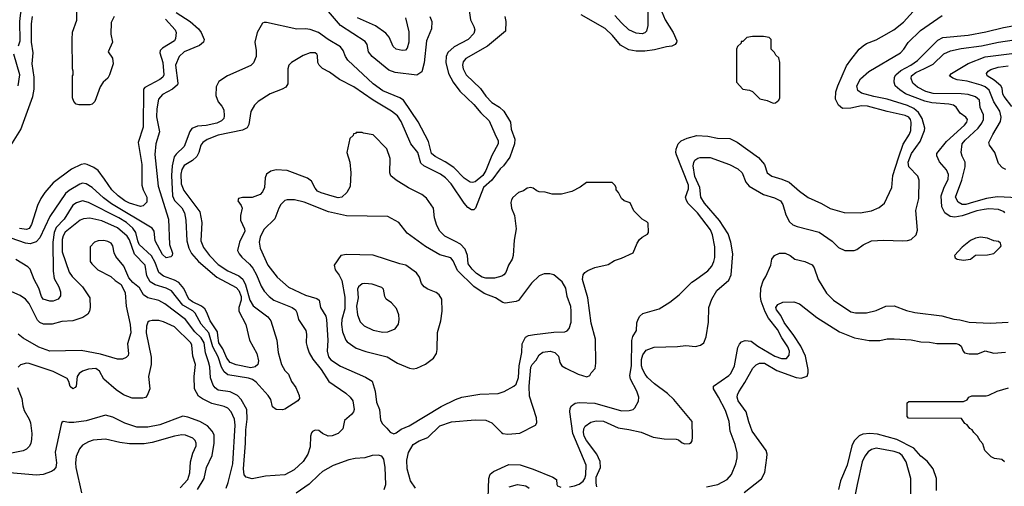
# Model space of a CAD drawing. Extents: x 997028 to 1115134, y 536408 to 618974.
# Tile 435 of 473: x 1073448 to 1081573, y 562930 to 566779. Entities that reach past the tile are written whole.
import ezdxf

# ---------------------------------------------------------------- set-up
doc = ezdxf.new("R2010")
doc.units = 0

msp = doc.modelspace()

# ---------------------------------------------------------------- linework, layer by layer
at = {"layer": '0CON10XD'}
for points in [[(1073438.6, 566565), (1073452.7, 566605), (1073448.9, 566765), (1073453, 566815), (1073464.5, 566885.5), (1073501.8, 566955), (1073505.3, 566975.3), (1073463.5, 567075), (1073457.5, 567165), (1073425, 567333.3)], [(1074228, 566805), (1074202.9, 566755), (1074199.7, 566659.7), (1074214, 566595), (1074176.7, 566515), (1074212.3, 566462.3), (1074220, 566415), (1074190, 566325), (1074175, 566297.5), (1074137, 566263), (1074112, 566225), (1074067.5, 566105), (1074046.1, 566083.9), (1074025, 566076.7), (1073935, 566076.7), (1073913.9, 566083.9), (1073894.1, 566104.1), (1073883.9, 566133.9), (1073882.5, 566315), (1073890, 566325), (1073890, 566355), (1073883.8, 566375), (1073880, 566615), (1073884, 566676), (1073920, 566775), (1073920, 566945)], [(1078629.7, 566915), (1078629.8, 566730.2), (1078618.9, 566685), (1078605, 566670.5), (1078585, 566662.9), (1078535, 566667.1), (1078475, 566696.5), (1078415, 566754.5), (1078360, 566815)], [(1074738.5, 566838.5), (1074853.8, 566763.8), (1074921.9, 566705), (1074945.7, 566675), (1074969.2, 566615), (1074964.2, 566595), (1074932.2, 566567.8), (1074805, 566514.5), (1074762.2, 566475), (1074734.6, 566405), (1074752.5, 566255), (1074749.1, 566240.9), (1074709.2, 566205), (1074626.8, 566163.2), (1074594.1, 566125), (1074578.4, 566045), (1074577.1, 565977.1), (1074601.8, 565855), (1074570.9, 565755), (1074562.3, 565667.7), (1074589.2, 565405), (1074676.9, 565135), (1074683.1, 564925), (1074707.7, 564852.3), (1074706.2, 564835), (1074695.9, 564824.1), (1074655, 564815.8), (1074625, 564842.9), (1074565.5, 564955), (1074557.5, 565035), (1074539.6, 565059.6), (1074205, 565261.4), (1074139.6, 565309.6), (1074045, 565396.1), (1073995.8, 565425.8), (1073965, 565430), (1073945, 565423.9), (1073855, 565370.6), (1073824.6, 565345), (1073697.3, 565155), (1073615, 564980), (1073583.4, 564946.6), (1073535, 564929.2), (1073495, 564934.7), (1073315, 564999.7)], [(1077155.6, 566855), (1077167.6, 566777.6), (1077194.6, 566724.6), (1077202.5, 566695), (1077195.5, 566665), (1077148.6, 566615), (1077034.2, 566555.8), (1076980.8, 566509.2), (1076967.1, 566475), (1076963.1, 566426.9), (1076986.4, 566336.4), (1077023.4, 566263.4), (1077080.1, 566190.1), (1077195, 566080.5), (1077251.9, 566011.9), (1077321.8, 565945), (1077367.3, 565837.3), (1077395, 565779.2), (1077397.1, 565755), (1077345, 565658.1), (1077295, 565534.4), (1077268.5, 565495), (1077205, 565442.9), (1077185, 565435.5), (1077165, 565440.4), (1077115, 565470.9), (1077029.8, 565559.8), (1076957.3, 565607.3), (1076875, 565650.3), (1076844.6, 565675), (1076822.3, 565775), (1076735, 565937.1), (1076615.3, 566115.3), (1076585.3, 566135.3), (1076445, 566191.3), (1076365, 566251.5), (1076154.8, 566444.8), (1076135.4, 566475), (1076115.7, 566525.7), (1076095, 566554.5), (1075994.3, 566615), (1075913.3, 566673.3), (1075845, 566698.5), (1075805, 566704.4), (1075735, 566700), (1075485, 566757.5), (1075465, 566757.5), (1075450, 566750), (1075406.1, 566673.9), (1075387.3, 566592.7), (1075398.6, 566525), (1075398.6, 566475), (1075377.4, 566422.6), (1075355, 566402.9), (1075162.6, 566317.4), (1075090.5, 566269.5), (1075068.9, 566225), (1075066.5, 566155), (1075085, 566101.2), (1075115.8, 566065), (1075131.4, 566035), (1075135.5, 565985), (1075130.9, 565965), (1075113.6, 565945), (1075075, 565926.2), (1074985, 565907.8), (1074915, 565901.2), (1074869.2, 565880.8), (1074852.4, 565857.6), (1074805, 565732.2), (1074739.1, 565670.9), (1074722.8, 565647.2), (1074705.2, 565574.8), (1074700, 565495), (1074708.3, 565325), (1074725, 565287.9), (1074785, 565227.3), (1074807.5, 565185), (1074818.9, 565125), (1074827.3, 564955), (1074844.2, 564895), (1074865, 564850.9), (1074923.8, 564783.8), (1075075, 564655.9), (1075235, 564570.7), (1075254.8, 564544.8), (1075274.8, 564495), (1075276.4, 564465), (1075256.9, 564405), (1075257.2, 564375), (1075314.5, 564265), (1075344.7, 564134.7), (1075403.6, 564025), (1075417.5, 563965), (1075412.5, 563935), (1075390, 563915), (1075355, 563908.6), (1075235, 563931.3), (1075185, 563950.4), (1075155.8, 563985.8), (1075123.8, 564063.8), (1075091.1, 564115), (1075083.9, 564175), (1075078.9, 564205), (1075018.9, 564295), (1074992.5, 564365), (1074974.7, 564395), (1074947.4, 564417.4), (1074872.7, 564452.7), (1074844.2, 564474.2), (1074803, 564563), (1074760.4, 564610.4), (1074725, 564630.7), (1074635, 564663.8), (1074595.9, 564695), (1074565, 564775.4), (1074535, 564830.3), (1074433.6, 564925), (1074421.3, 564955), (1074406.6, 565025), (1074380.5, 565060.5), (1074328.4, 565105), (1074265, 565143.5), (1074015, 565271.5), (1073964.6, 565284.6), (1073915, 565269.6), (1073885, 565249.5), (1073813.7, 565135), (1073749.6, 565065), (1073731.5, 565025), (1073721.9, 564945), (1073723.9, 564705), (1073733.2, 564645), (1073771.8, 564575), (1073784.4, 564535), (1073785, 564502.5), (1073765, 564474.4), (1073725, 564458.2), (1073695, 564456.2), (1073641.4, 564475), (1073627.8, 564495), (1073606.7, 564565), (1073568.2, 564635), (1073535, 564720.6), (1073515, 564740.5), (1073415, 564802.2)], [(1076833.3, 566805), (1076848.5, 566765), (1076846.5, 566705), (1076803.4, 566605), (1076785.3, 566424.7), (1076765, 566348.8), (1076725, 566320.8), (1076545, 566343.5), (1076493.3, 566363.3), (1076356.9, 566475), (1076325.7, 566515), (1076314.4, 566575), (1076299.2, 566599.2), (1076095, 566732.1), (1075995, 566847.1)], [(1077985.6, 562925.6), (1078025, 562932.9), (1078065, 562948.5), (1078096.3, 562973.6), (1078110.4, 562995), (1078118.6, 563025), (1078120.8, 563105), (1078010.9, 563365), (1077986.9, 563545), (1077990, 563575), (1078000, 563595), (1078032.5, 563615), (1078065, 563620.6), (1078195, 563614.6), (1078415, 563553.6), (1078477.5, 563555), (1078510, 563565), (1078525, 563576.2), (1078555, 563632.5), (1078557.5, 563665), (1078540, 563715), (1078486.7, 563815), (1078482, 563845), (1078497.2, 563925), (1078497.9, 564132.1), (1078508.1, 564165), (1078538, 564215), (1078540.5, 564279.5), (1078550.5, 564309.5), (1078566.2, 564335), (1078590, 564355), (1078725.4, 564394.6), (1078811.7, 564448.3), (1078890.3, 564509.7), (1078994, 564615), (1079023.6, 564633.6), (1079125, 564706.5), (1079157.9, 564745), (1079175.8, 564784.2), (1079182.9, 564817.1), (1079182.7, 564905), (1079163.4, 565005), (1079147.3, 565045), (1079040, 565185), (1078965, 565263.5), (1078949.1, 565289.1), (1078943.2, 565315), (1078967.2, 565385), (1078966.4, 565413.6), (1078867.5, 565665), (1078862.2, 565685), (1078865, 565712.5), (1078880.8, 565755), (1078905, 565779.2), (1078955, 565800.8), (1079035, 565824.3), (1079125, 565818.5), (1079205, 565802.2), (1079308.3, 565798.3), (1079368.9, 565768.9), (1079545, 565641.9), (1079594.2, 565585), (1079616.7, 565515), (1079655, 565488.6), (1079736.7, 565465), (1079798.3, 565438.3), (1079883.8, 565363.8), (1079955, 565311.4), (1080065, 565261.9), (1080135, 565222.9), (1080252.3, 565187.7), (1080382.7, 565187.3), (1080476.8, 565203.2), (1080539.7, 565230.3), (1080583.3, 565265), (1080645.5, 565395), (1080651.8, 565495), (1080699.3, 565639.3), (1080737, 565753), (1080790.3, 565835), (1080802.6, 565865), (1080805.2, 565935.2), (1080799.7, 565955), (1080785, 565974.1), (1080755, 565989.8), (1080605, 566021.4), (1080445, 566065.2), (1080395, 566069), (1080305, 566049.6), (1080236.4, 566046.4), (1080203.9, 566073.9), (1080180.5, 566125), (1080183.3, 566185), (1080197.8, 566235), (1080270.5, 566399.5), (1080305, 566448.6), (1080375, 566536), (1080408, 566565), (1080436.4, 566583.6), (1080515, 566613.1), (1080560.6, 566639.4), (1080662, 566695), (1080742.1, 566757.9), (1080844.4, 566875)], [(1078747.1, 566845), (1078775, 566778), (1078841.4, 566675), (1078869.2, 566605), (1078867.9, 566592.1), (1078856, 566575), (1078829.7, 566560.3), (1078785, 566555.6), (1078685, 566529.6), (1078605, 566520), (1078535, 566519.2), (1078475, 566530), (1078405, 566570.6), (1078339.6, 566649.6), (1078278, 566708), (1078080.5, 566820.5)], [(1078205, 562956.7), (1078203.6, 563005), (1078239.2, 563085), (1078238.1, 563135), (1078211.1, 563195), (1078125, 563307.8), (1078106.3, 563345), (1078100.5, 563375), (1078103.7, 563405), (1078115, 563427.5), (1078160.2, 563459.8), (1078205, 563470.8), (1078265, 563466.8), (1078385, 563411.8), (1078475, 563400), (1078575, 563376.5), (1078675, 563335.7), (1078765, 563321.4), (1078865, 563318.8), (1078885, 563313.3), (1078915, 563287.5), (1078935, 563280), (1078975, 563282.5), (1078989.3, 563290.7), (1078997.5, 563305), (1079000, 563335), (1078995.9, 563465.9), (1078846, 563646), (1078793.1, 563695), (1078685, 563776.5), (1078627.7, 563827.7), (1078607.9, 563855), (1078586.2, 563896.2), (1078578.6, 563925), (1078579.7, 563975), (1078588.9, 564015), (1078618.1, 564051.9), (1078682.1, 564077.9), (1078875, 564082.2), (1078945, 564091.9), (1079025, 564082.5), (1079066.8, 564093.2), (1079093.8, 564115), (1079113, 564163), (1079132.9, 564285), (1079135.6, 564404.4), (1079158.9, 564475), (1079200, 564545), (1079298.6, 564631.4), (1079320, 564675), (1079333.2, 564846.8), (1079316.5, 564945), (1079293.4, 565013.4), (1079223.6, 565123.6), (1079098.8, 565265), (1079067.6, 565315), (1079061.4, 565395), (1079020.2, 565485), (1079005.2, 565574.8), (1079009.4, 565600.6), (1079020.2, 565619.8), (1079042.6, 565637.4), (1079063.7, 565643.7), (1079145, 565643.8), (1079305.3, 565585.3), (1079375, 565548.5), (1079409.6, 565515), (1079440.3, 565440.3), (1079467.4, 565407.4), (1079586.9, 565336.9), (1079675, 565310.5), (1079725.7, 565285), (1079745, 565256.2), (1079770.9, 565170.9), (1079800.8, 565110.8), (1079828, 565088), (1079862.6, 565072.6), (1080046, 565026), (1080151.1, 564951.1), (1080205, 564900), (1080256.4, 564876.4), (1080335, 564876.7), (1080355, 564882.5), (1080407.7, 564922.3), (1080475.7, 564955.7), (1080575, 564960), (1080735, 564953.8), (1080775, 564956.7), (1080803.6, 564966.4), (1080844.1, 565005.9), (1080857.7, 565042.3), (1080843.3, 565205), (1080866.9, 565305), (1080870, 565455), (1080858.7, 565488.7), (1080786.1, 565565), (1080778.9, 565605), (1080806.8, 565675), (1080879.6, 565775), (1080914.3, 565865), (1080915.6, 565885), (1080895.3, 565965.3), (1080863.5, 566013.5), (1080827, 566047), (1080775, 566071), (1080605, 566123.2), (1080494.8, 566144.8), (1080395, 566172.3), (1080365.3, 566195.3), (1080354.6, 566235), (1080385, 566292.2), (1080455, 566352.7), (1080715, 566506.7), (1080743.8, 566536.2), (1080779.8, 566590.2), (1080880.9, 566689.1), (1081059.2, 566815)], [(1073375, 565742), (1073456, 565874), (1073556.5, 566145), (1073567.1, 566205), (1073567.9, 566305), (1073550.8, 566415), (1073558.9, 566505), (1073544.6, 566594.6), (1073543.9, 566745), (1073553.8, 566805)], [(1074651.3, 566785), (1074731.2, 566695), (1074739.6, 566675), (1074734.5, 566625), (1074725.6, 566605), (1074625.9, 566544.1), (1074607.8, 566525), (1074604.4, 566505), (1074629.4, 566425), (1074638.4, 566325), (1074628, 566305), (1074605, 566285.4), (1074480.3, 566219.7), (1074468, 566205), (1074467.4, 565892.6), (1074426.2, 565765), (1074455.8, 565585), (1074455.4, 565415), (1074466.2, 565375), (1074497.5, 565315), (1074495.6, 565274.4), (1074466, 565245), (1074445, 565238.5), (1074355, 565266.5), (1074315, 565285.3), (1074261.2, 565325), (1074209.2, 565375), (1074146.2, 565465), (1074095.8, 565535.8), (1074060.2, 565560.2), (1074005, 565585.5), (1073985, 565589.5), (1073955, 565585.5), (1073875, 565545.5), (1073725, 565432.5), (1073655.3, 565354.7), (1073622.5, 565305), (1073594.1, 565245.9), (1073545, 565090), (1073525, 565057.8), (1073505, 565048.2), (1073445, 565057.1)], [(1076630.5, 566795), (1076658.9, 566678.9), (1076657.8, 566595), (1076644.3, 566545.7), (1076631.2, 566528.8), (1076605, 566524.3), (1076555, 566535.6), (1076529.5, 566559.5), (1076496.3, 566636.3), (1076469.1, 566669.1), (1076385, 566727.5), (1076235.8, 566795)], [(1077450.8, 566805), (1077459.2, 566765), (1077456.2, 566685), (1077308.3, 566561.7), (1077130.2, 566459.8), (1077108.2, 566431.8), (1077100.4, 566405), (1077106.4, 566375), (1077133.1, 566325), (1077250.7, 566210.7), (1077295, 566149.4), (1077345, 566095.5), (1077406.5, 566056.5), (1077444, 566024), (1077498, 565935), (1077504.2, 565875), (1077532.9, 565795), (1077531.9, 565755), (1077492.5, 565645), (1077440.5, 565575), (1077412.1, 565547.9)], [(1081578, 565185), (1081571.2, 565195), (1081523.6, 565213.6), (1081445, 565218.3), (1081406, 565214), (1081345, 565202.6), (1081225, 565160.2), (1081165, 565149.3), (1081125, 565156.4), (1081080.6, 565185), (1081057.9, 565235), (1081052.8, 565325), (1081075, 565390), (1081110, 565465), (1081113.1, 565503.1), (1081095, 565540), (1081036.6, 565606.6), (1081015.8, 565655), (1081017.1, 565675), (1081094.5, 565775), (1081245, 565910), (1081264.6, 565935), (1081269.2, 565955), (1081255, 565974.6), (1081207.3, 566007.3), (1081175, 566056.8), (1081153.7, 566073.7), (1081115, 566082.5), (1080974.5, 566094.5), (1080917.5, 566107.5), (1080757.7, 566167.7), (1080710.3, 566200.3), (1080673.1, 566235), (1080663.1, 566265), (1080666.7, 566305), (1080678.2, 566325), (1080720.1, 566359.9), (1080802.1, 566405), (1080855, 566442.5), (1081025, 566610), (1081065, 566633.8), (1081275, 566650.8), (1081421.5, 566678.5), (1081565, 566714), (1081733.8, 566745)], [(1079665, 566090), (1079685, 566092.5), (1079712.5, 566115), (1079720, 566135), (1079720, 566425), (1079712.5, 566465), (1079687, 566487), (1079675, 566510), (1079650, 566535), (1079650, 566615), (1079631.7, 566631.7), (1079585, 566640), (1079495, 566640), (1079448.3, 566631.7), (1079415, 566600), (1079401.7, 566598.3), (1079400, 566585), (1079371.7, 566558.3), (1079362.5, 566535), (1079363, 566263), (1079415, 566207.5), (1079469.3, 566199.3), (1079495, 566187.5), (1079555, 566127.5), (1079615, 566113.3), (1079665, 566090)], [(1081685, 565310.9), (1081515, 565319.2), (1081425, 565303.4), (1081317.1, 565275), (1081255, 565253.8), (1081225, 565253.6), (1081190.9, 565275), (1081171.3, 565315), (1081222.5, 565455), (1081250.5, 565565), (1081248.5, 565605), (1081224.2, 565654.2), (1081216.1, 565685), (1081225.3, 565755), (1081248.7, 565785), (1081357.3, 565885), (1081388.4, 565925), (1081402.2, 565955), (1081400, 565995), (1081374.3, 566055), (1081368.6, 566115), (1081335, 566143.8), (1081275, 566162.2), (1081218, 566168), (1080985, 566170.6), (1080925, 566187.6), (1080855, 566222.6), (1080818.8, 566255), (1080804.7, 566295), (1080806.8, 566315), (1080843.1, 566345), (1080914.5, 566375.5), (1080986.7, 566413.3), (1081072.9, 566497.1), (1081128.8, 566521.2), (1081216.9, 566543.1), (1081385, 566563.4), (1081525, 566594.7), (1081803.7, 566636.3)], [(1077412.1, 565547.9), (1077343.9, 565456.1), (1077274.2, 565395), (1077208.1, 565225), (1077195, 565211.2), (1077175, 565211.2), (1077145, 565231.2), (1077115.5, 565265.5), (1077008.9, 565425), (1076961.8, 565475), (1076921.1, 565505), (1076783.7, 565573.7), (1076756.7, 565595), (1076731.8, 565685), (1076675.5, 565755), (1076595, 565938.9), (1076565, 565985.4), (1076515.6, 566025), (1076365, 566115.4), (1076205, 566226.9), (1076087, 566287), (1076005.3, 566345.3), (1075947.4, 566377.4), (1075917.5, 566405), (1075907.5, 566425), (1075906, 566485), (1075900, 566495), (1075885, 566505.8), (1075844.5, 566505.5), (1075786.4, 566483.6), (1075690, 566425), (1075668.8, 566405), (1075660, 566375), (1075659.5, 566250.5), (1075645, 566223.8), (1075612.5, 566205), (1075515, 566168.6), (1075416.2, 566103.8), (1075384.3, 566075), (1075355, 566022.5), (1075338.8, 565915), (1075323.9, 565886.1), (1075285, 565867.5), (1075086.4, 565826.4), (1074995, 565790), (1074958.1, 565765), (1074943.1, 565745), (1074925.5, 565684.5), (1074909.1, 565650.9), (1074872.6, 565617.4), (1074805, 565576.5), (1074786.3, 565543.7), (1074777.2, 565505), (1074781.3, 565425), (1074801.2, 565371.2), (1074933.3, 565195), (1074950.5, 565105), (1074942.7, 564955), (1074965, 564899.4), (1075013.2, 564835), (1075085, 564760.7), (1075165, 564707.6), (1075255, 564665.3), (1075287.7, 564637.7), (1075312, 564592), (1075346, 564466), (1075375, 564418.2), (1075495, 564327.8), (1075521.1, 564295), (1075568.6, 564135), (1075581.5, 564035), (1075607.8, 563935), (1075635.5, 563885.5), (1075665.8, 563855), (1075690, 563795), (1075725.7, 563745.7), (1075755, 563680), (1075755.9, 563654.1), (1075742.5, 563635), (1075635, 563566.7), (1075615, 563560), (1075565, 563562.5), (1075533.3, 563585), (1075518.8, 563645), (1075499.1, 563679.1), (1075399.4, 563789.4), (1075369.9, 563809.9), (1075335, 563822.7), (1075165, 563849.5), (1075133.9, 563873.9), (1075114.2, 563914.2), (1075085, 563997.1), (1075042, 564082), (1075007, 564195), (1074945, 564267.8), (1074895, 564359.6), (1074875, 564378.4), (1074794.9, 564424.9), (1074701.6, 564541.6), (1074655, 564563.7), (1074565, 564592.5), (1074525, 564618), (1074497.4, 564665), (1074483.9, 564755), (1074395.8, 564845.8), (1074355, 564962.7), (1074335, 564993.4), (1074255, 565061.4), (1074125, 565120.5), (1074025, 565141.6), (1073975, 565135.3), (1073945.8, 565125), (1073822.6, 565027.4), (1073805, 564997.5), (1073796.9, 564965), (1073798.4, 564865), (1073855, 564697.1), (1073880.3, 564660.3), (1073965.5, 564575), (1074025.6, 564485), (1074028.1, 564405), (1074024.2, 564375), (1074011.2, 564348.8), (1073968.7, 564321.3), (1073885.9, 564295.9), (1073795, 564290.6), (1073715, 564266.9), (1073645, 564268.6), (1073615, 564282.2), (1073595, 564301.1), (1073525, 564438.5), (1073495, 564473.6), (1073451.4, 564505), (1073334, 564555)], [(1073435.8, 566234.2), (1073449.8, 566325), (1073399.1, 566495)], [(1081584.2, 565544.2), (1081558.3, 565558.3), (1081524.2, 565594.2), (1081493.5, 565685), (1081451.1, 565745), (1081445.6, 565765), (1081477.6, 565832.4), (1081540.8, 565939.1), (1081545.9, 565975), (1081536.4, 566025), (1081485, 566102.3), (1081448.3, 566198.3), (1081415.8, 566225.8), (1081380.8, 566239.2), (1081265, 566272.4), (1081184.6, 566284.6), (1081146.8, 566296.8), (1081120, 566315), (1081136.7, 566335), (1081275, 566417.5), (1081415.6, 566474.4), (1081855, 566528.1)], [(1081633.9, 566063.9), (1081570.5, 566145), (1081561.8, 566165), (1081555.5, 566215), (1081544.7, 566234.7), (1081489.4, 566279.4), (1081431.5, 566315), (1081424.4, 566335), (1081439.4, 566355), (1081461.1, 566368.9), (1081523.1, 566386.9), (1081605, 566398.6)], [(1076713.3, 562915), (1076672, 562975), (1076644.2, 563075), (1076643.5, 563145), (1076655, 563208.8), (1076695, 563275.5), (1076745, 563304.6), (1076815, 563331.5), (1076915, 563428.5), (1077011.1, 563461.1), (1077205, 563478.2), (1077295, 563474.4), (1077343.4, 563453.4), (1077423, 563373), (1077435.8, 563365.8), (1077475, 563360.6), (1077575, 563368), (1077705, 563433.3), (1077716.2, 563455), (1077712, 563495), (1077653.2, 563673.2), (1077651.5, 563755), (1077666.3, 563913.7), (1077675.6, 563935), (1077708.9, 563971.1), (1077735, 564014.2), (1077765, 564036.2), (1077824.6, 564044.6), (1077863.9, 564033.9), (1077892.5, 564005), (1077905, 563952.5), (1077922, 563925), (1077954, 563904), (1078055, 563856.2), (1078127.3, 563832.7), (1078152.5, 563845), (1078163.3, 563866.7), (1078197, 563903), (1078203.3, 563945), (1078198.9, 564145), (1078164.2, 564275), (1078136.5, 564485), (1078092.3, 564635), (1078096.4, 564675), (1078111.1, 564695), (1078135, 564710.4), (1078195, 564733.8), (1078305, 564760.8), (1078355, 564793.3), (1078415, 564811.2), (1078510, 564855), (1078544.1, 564935.9), (1078563.3, 564965), (1078585, 564986.7), (1078629.3, 565010.7), (1078637.5, 565025), (1078635, 565100), (1078623, 565113), (1078584.1, 565134.1), (1078515, 565202.5), (1078485, 565267.5), (1078436.4, 565286.4), (1078414.1, 565304.1), (1078390, 565355), (1078370, 565375), (1078370, 565395), (1078360, 565415), (1078337, 565437), (1078125, 565436.7), (1078072.3, 565397.7), (1078005, 565363.3), (1077919.5, 565340.5), (1077840.5, 565340.5), (1077785, 565356.2), (1077735, 565360), (1077715, 565366.7), (1077685, 565388.8), (1077665, 565393.8), (1077635, 565388.8), (1077605, 565366.7), (1077565, 565353.3), (1077517.7, 565312.3), (1077506.1, 565293.9), (1077501.7, 565271.7), (1077506.2, 565225), (1077531.4, 565165), (1077543.6, 565055), (1077529.1, 564960.9), (1077519.6, 564835), (1077511.5, 564805), (1077482.2, 564755), (1077458.1, 564695), (1077442.5, 564675), (1077425, 564664.5), (1077365, 564648.4), (1077295, 564648.2), (1077265, 564655.9), (1077217.5, 564685), (1077180.5, 564720.5), (1077147.7, 564765), (1077142.9, 564835), (1077123.6, 564885), (1077085, 564928.1), (1077045, 564950.9), (1076954.7, 564994.7), (1076914.5, 565035), (1076890.9, 565080.9), (1076870.6, 565145), (1076862.5, 565225), (1076805, 565306.7), (1076765, 565338), (1076655, 565392), (1076553.8, 565455), (1076511.2, 565491.2), (1076502, 565515), (1076505.6, 565635), (1076478.6, 565715), (1076365, 565830), (1076285, 565842.5), (1076275, 565850), (1076225, 565850), (1076218.3, 565841.7), (1076201.7, 565838.3), (1076200, 565825), (1076171.7, 565798.3), (1076146, 565685), (1076172.9, 565605), (1076180.5, 565515), (1076175.3, 565404.7), (1076145.9, 565354.1), (1076105, 565315.5), (1076075, 565310.8), (1076026.4, 565323.6)], [(1076026.4, 565323.6), (1075935, 565350.4), (1075905, 565366.1), (1075885, 565388.5), (1075856.1, 565446.1), (1075823.3, 565473.3), (1075655, 565534.5), (1075565, 565539.5), (1075519.3, 565530.7), (1075484.3, 565505), (1075473.3, 565475), (1075468.8, 565395), (1075450.9, 565359.1), (1075432.2, 565337.8), (1075365, 565313.8), (1075286.4, 565313.6), (1075252.5, 565305), (1075247.5, 565285), (1075276.1, 565246.1), (1075283.3, 565225), (1075269.2, 565165), (1075268.6, 565125), (1075301.5, 565055), (1075304.5, 565035), (1075261.9, 564945), (1075246, 564875), (1075257.9, 564847.9), (1075280.6, 564820.6), (1075345, 564762.2), (1075370.5, 564730.5), (1075401.8, 564675), (1075439.8, 564579.8), (1075465, 564538.6), (1075505, 564495.6), (1075545.7, 564465), (1075695, 564406.2), (1075724, 564385), (1075735.8, 564365), (1075749.2, 564305), (1075809.1, 564215), (1075815.4, 564185), (1075812.5, 564115), (1075819.8, 564079.8), (1075835, 564031.2), (1075867.6, 563977.6), (1075934, 563895), (1075998.5, 563795), (1076138.5, 563698.5), (1076175.6, 563665), (1076196.7, 563635), (1076206.5, 563565), (1076201.9, 563545), (1076186.3, 563523.7), (1076127.7, 563472.3), (1076113.3, 563405), (1076076.2, 563365), (1076025, 563346.9), (1075993.4, 563343.4), (1075946.7, 563365), (1075915, 563391.2), (1075885, 563393.3), (1075865, 563382.5), (1075855, 563372.5), (1075846.2, 563345), (1075844.2, 563255), (1075826.7, 563195), (1075786.5, 563133.5), (1075712.9, 563065), (1075635, 563025.4), (1075475, 563014.6), (1075365, 562992.8), (1075316.6, 563006.6), (1075300.5, 563025), (1075295.3, 563075), (1075311.9, 563285), (1075312.8, 563395), (1075324.3, 563485), (1075321.8, 563565), (1075276.5, 563646.5), (1075245, 563678.9), (1075185, 563710), (1075085, 563724), (1075061.2, 563741.2), (1075045.3, 563765), (1075022.4, 563825), (1075015.9, 563915), (1075005, 563957.1), (1074982.1, 564032.1), (1074970.2, 564115), (1074945, 564154.1), (1074893.6, 564205), (1074816, 564305), (1074645.6, 564435), (1074595, 564463.1), (1074505.3, 564485.3), (1074469.1, 564509.1), (1074435, 564567.5), (1074380.3, 564610.3), (1074349.5, 564649.5), (1074306, 564745), (1074240, 564825), (1074226, 564855), (1074216, 564915), (1074201.2, 564935), (1074175, 564950.8), (1074142.7, 564957.3), (1074094.1, 564955.9), (1074066.1, 564943.9), (1074030, 564905), (1074030, 564785), (1074042.5, 564765), (1074093.3, 564715), (1074199.7, 564659.7), (1074235, 564628.8), (1074286.1, 564596.1), (1074318, 564525), (1074326.7, 564415), (1074359.7, 564265), (1074365.2, 564195), (1074337.9, 564105), (1074346.7, 564025), (1074341.5, 564008.5), (1074325, 563991.4), (1074295, 563978.5), (1074255, 563978.5), (1074115, 564020.7), (1073955, 564049.5), (1073695, 564045.5), (1073605, 564079.1), (1073475, 564153.3), (1073435, 564184.2)], [(1076535, 563363.3), (1076555, 563370), (1076595, 563400.8), (1076662, 563428), (1076925, 563589.4), (1077045, 563645.8), (1077095.7, 563664.3), (1077245, 563690), (1077395, 563694.4), (1077445, 563711.4), (1077524.6, 563755.4), (1077545, 563774), (1077563, 563827), (1077568.1, 563925), (1077590.7, 564035), (1077592.9, 564105), (1077620.3, 564159.7), (1077645, 564174.3), (1077696.6, 564183.4), (1077855, 564200.5), (1077945, 564203.1), (1077966.4, 564213.6), (1077980.7, 564230.7), (1077998.2, 564285), (1077999.1, 564375), (1077994.6, 564414.6), (1077965.6, 564495), (1077953.3, 564565), (1077925, 564617.5), (1077855, 564673.8), (1077823.6, 564683.6), (1077776.4, 564683.6), (1077733, 564667), (1077670.8, 564605), (1077565, 564462.9), (1077545, 564454.3), (1077455, 564441.2), (1077435, 564446.7), (1077375, 564485.8), (1077281.1, 564521.1), (1077195, 564577.7), (1077060.4, 564710.4), (1077025, 564789.4), (1077005, 564815.4), (1076915, 564840.5), (1076797.3, 564907.3), (1076645, 565019.2), (1076577, 565107), (1076485, 565156), (1076145, 565162.7), (1075995, 565193.8), (1075795, 565272.9), (1075715, 565292.2), (1075655, 565294.3), (1075635, 565287.5), (1075603.3, 565255), (1075585.6, 565225), (1075552.1, 565137.9), (1075461.7, 565048.3), (1075431.3, 564985), (1075423.5, 564945), (1075430.8, 564895), (1075495, 564753.1), (1075571.1, 564655), (1075665, 564571.8), (1075805, 564508.2), (1075899.7, 564479.7), (1075920, 564465), (1075928.8, 564405), (1075972.7, 564332.7), (1075979.2, 564305), (1075990.8, 564135), (1075984.7, 564045), (1075995, 563998.6), (1076015, 563973.5), (1076095, 563922.5), (1076301.3, 563831.3), (1076355, 563796.2), (1076381.1, 563715), (1076390.8, 563625), (1076416, 563565), (1076424, 563475), (1076441.2, 563445), (1076478.6, 563408.6), (1076505, 563376.7), (1076535, 563363.3)], [(1081235, 564796.7), (1081295, 564802.5), (1081335, 564837.5), (1081435, 564840), (1081485, 564850), (1081542.5, 564905), (1081546.7, 564915), (1081542.5, 564935), (1081525, 564948.8), (1081485, 564956.2), (1081435, 564978), (1081375, 564984.2), (1081335, 564977.1), (1081295, 564959.2), (1081225, 564903.3), (1081162.5, 564835), (1081167.5, 564815), (1081185, 564802.5), (1081235, 564796.7)], [(1076695, 563900), (1076725, 563904), (1076795, 563938), (1076862.4, 563987.6), (1076887.1, 564025), (1076892.7, 564057.3), (1076895, 564200), (1076922.9, 564295), (1076932.9, 564375), (1076930.8, 564475), (1076909.7, 564509.7), (1076885, 564529.2), (1076815, 564555.7), (1076784, 564575), (1076762.1, 564602.1), (1076745.7, 564655), (1076722.4, 564692.4), (1076635, 564754.3), (1076584.5, 564764.5), (1076365, 564837.1), (1076145, 564843.3), (1076097, 564833), (1076042.5, 564755), (1076050, 564715), (1076085, 564671.2), (1076105, 564628.8), (1076129.6, 564490.4), (1076129.4, 564395), (1076105.9, 564305), (1076102, 564265), (1076112.7, 564205), (1076140, 564135), (1076150.9, 564120.9), (1076225, 564070), (1076305, 564043.5), (1076479.1, 563999.1), (1076565, 563947.1), (1076665, 563906), (1076695, 563900)], [(1079114, 562926), (1079208.8, 562945), (1079285.8, 562985), (1079322.2, 563027.8), (1079358.5, 563115), (1079368.5, 563165), (1079367.2, 563207.2), (1079350.5, 563275), (1079310, 563385), (1079301.1, 563465), (1079272.5, 563555), (1079214.4, 563665), (1079173.8, 563735), (1079173.3, 563755), (1079300.8, 563845), (1079315, 563860.8), (1079346.7, 563925), (1079375, 564076.2), (1079386.9, 564103.1), (1079405, 564122.5), (1079435, 564132.9), (1079485, 564126.9), (1079537.4, 564087.4), (1079679.4, 564005), (1079735, 563985.4), (1079774.7, 563985.3), (1079798.4, 564011.6), (1079799.7, 564045), (1079785, 564080.6), (1079736.2, 564156.2), (1079701.5, 564225), (1079626.2, 564316.2), (1079598.9, 564368.9), (1079567.3, 564457.3), (1079560.9, 564495), (1079562.8, 564565), (1079583.8, 564625), (1079605, 564660), (1079645.4, 564754.6), (1079655.6, 564804.4), (1079675, 564833.8), (1079717.3, 564852.7), (1079765, 564854.2), (1079804.4, 564834.4), (1079844.5, 564804.5), (1079925.5, 564785.5), (1079986.2, 564756.2), (1080003.6, 564733.6), (1080037.5, 564635), (1080105, 564524.2), (1080164.2, 564465), (1080305, 564368.5), (1080345, 564360.9), (1080435, 564362.2), (1080515, 564380), (1080595, 564416), (1080665, 564420), (1080765, 564380), (1080835, 564362.9), (1081057.5, 564337.5)], [(1076445, 564202.2), (1076485, 564204.4), (1076545, 564229.2), (1076573.5, 564266.5), (1076579.5, 564305), (1076575.6, 564345), (1076557.4, 564397.4), (1076514.5, 564444.5), (1076472, 564475), (1076461.2, 564495), (1076449.2, 564555), (1076435, 564570.8), (1076357.4, 564597.4), (1076295, 564604.3), (1076275, 564600.6), (1076244.2, 564575), (1076234.3, 564555), (1076240.6, 564485), (1076226.4, 564415), (1076235.5, 564345), (1076257.4, 564287.4), (1076290.8, 564255), (1076365, 564219.5), (1076445, 564202.2)], [(1079425, 562880), (1079568.7, 562991.3), (1079596.8, 563043.2), (1079612.9, 563165), (1079616, 563195), (1079608, 563225), (1079492.9, 563385), (1079465, 563461.2), (1079443.3, 563545), (1079376.5, 563635), (1079369.5, 563665), (1079372.2, 563685), (1079380.9, 563709.1), (1079432.6, 563787.4), (1079496.2, 563903.8), (1079525, 563933.3), (1079553, 563947), (1079595, 563946.4), (1079695, 563885.3), (1079856.3, 563826.3), (1079895, 563823.3), (1079945, 563840), (1079954, 563865), (1079952.9, 563895), (1079930.9, 564005), (1079894.8, 564084.8), (1079835, 564175.4), (1079755, 564280.9), (1079728, 564338), (1079692.7, 564385), (1079687.5, 564405), (1079705, 564430), (1079745, 564449.4), (1079835, 564452.9), (1079883.8, 564435), (1080025, 564322.2), (1080214, 564205), (1080337.5, 564155), (1080457, 564133), (1080545, 564133.1), (1080605, 564145.6), (1080665, 564146.9), (1080805, 564138.5), (1080885, 564122.2), (1080955, 564118.9), (1081015, 564106.9), (1081175, 564107.5), (1081199.5, 564099.5), (1081215.7, 564085.7), (1081232, 564045), (1081245, 564032), (1081282.5, 564022.5), (1081355, 564022), (1081415, 564047.5), (1081485, 564028.1), (1081583.3, 564036.7)], [(1075150.8, 562915), (1075168.9, 562961.1), (1075206.7, 563115), (1075224.7, 563435), (1075219.6, 563485), (1075193.2, 563543.2), (1075165, 563573.8), (1075135, 563587.8), (1075034.2, 563614.2), (1074955, 563651.1), (1074924.3, 563675), (1074890.5, 563735), (1074886.8, 563835), (1074897.3, 563935), (1074876.2, 564005), (1074868.2, 564095), (1074860, 564115), (1074725, 564246.8), (1074635, 564287.3), (1074595, 564298.5), (1074540.9, 564299.1), (1074517, 564293), (1074505.8, 564284.2), (1074495, 564250), (1074492.5, 564195), (1074533.1, 563995), (1074532.2, 563935), (1074509.4, 563835), (1074522, 563735), (1074499.7, 563680.3), (1074485, 563664), (1074465, 563655.8), (1074376.6, 563656.6), (1074305, 563685.5), (1074244.4, 563725), (1074141.8, 563815), (1074105, 563880.8), (1074075, 563902.2), (1074015, 563895.5), (1073965, 563878.9), (1073938.2, 563861.8), (1073920.8, 563835), (1073913, 563757), (1073905, 563744), (1073885, 563734), (1073865, 563753.8), (1073852.9, 563795), (1073838.5, 563818.5), (1073725, 563877.5), (1073525, 563944.5), (1073505, 563945.5), (1073455, 563932.2), (1073435, 563912.5)], [(1081057.5, 564337.5), (1081155, 564310), (1081204.4, 564304.4), (1081283.7, 564283.7), (1081455, 564274.6), (1081605, 564283.8)], [(1073429.1, 563745), (1073466.5, 563655), (1073472.5, 563595), (1073483.5, 563555), (1073525.5, 563485), (1073536.5, 563455), (1073547.5, 563365), (1073543.8, 563315)], [(1081573, 563133), (1081551.7, 563151.7), (1081490.7, 563160.7), (1081465, 563172.5), (1081412.5, 563225), (1081395, 563280), (1081372.5, 563305), (1081352.5, 563345), (1081320, 563375), (1081306.4, 563396.4), (1081287, 563407), (1081266.4, 563436.4), (1081247, 563447), (1081218.3, 563488.3), (1080783, 563493), (1080770, 563505), (1080771.7, 563618.3), (1080785, 563630), (1081235, 563630), (1081265, 563642.5), (1081280, 563665), (1081303.9, 563676.1), (1081423.6, 563676.4), (1081445, 563681.2), (1081515, 563713.8), (1081607.3, 563742.7)], [(1074913.6, 562905), (1074971.2, 562995), (1074988.6, 563085), (1075036.9, 563185), (1075053.1, 563285), (1075051.4, 563355), (1075037.1, 563385), (1074997.6, 563427.6), (1074935, 563464.5), (1074835, 563500.5), (1074795, 563507.5), (1074603.6, 563436.4), (1074505, 563418.4), (1074415, 563418.4), (1074315, 563449.6), (1074215, 563501.4), (1074155, 563515.6), (1073995, 563469.1), (1073895, 563456.4), (1073852.7, 563457.3), (1073805, 563463.8), (1073795, 563456.7), (1073788.8, 563441.2), (1073739.1, 563210.9), (1073751.8, 563125), (1073744.6, 563085), (1073727.2, 563062.8), (1073708.8, 563051.2), (1073641.9, 563028.1), (1073585, 563021.3), (1073235, 563053.4)], [(1074772.5, 562917.5), (1074834.7, 562985), (1074850.8, 563040.8), (1074858.1, 563131.9), (1074877, 563203), (1074903.1, 563265), (1074904.6, 563285), (1074895, 563306.9), (1074875, 563328.5), (1074815, 563352.1), (1074785, 563354.6), (1074725, 563343.4), (1074539.9, 563290.1), (1074475, 563279.6), (1074355, 563280), (1074275, 563291.1), (1074155, 563319.5), (1074055, 563310), (1074015, 563297.5), (1073965, 563268.1), (1073940.8, 563239.2), (1073913.5, 563175), (1073907.8, 563125), (1073910.5, 563085), (1073957.5, 562875)], [(1081013.1, 562895), (1081013.1, 562995), (1080986.9, 563075), (1080936.6, 563136.6), (1080885, 563179.5), (1080825.2, 563245.2), (1080686.8, 563316.8), (1080525, 563359.1), (1080463.1, 563366.9), (1080405, 563360.9), (1080374.1, 563345.9), (1080334.7, 563305.3), (1080314.6, 563265), (1080274.7, 563105), (1080222.1, 562975), (1080205.3, 562904.7)], [(1073543.8, 563315), (1073540.5, 563285), (1073528.7, 563261.3), (1073502.9, 563237.1), (1073477, 563223), (1073365, 563199.7)], [(1080801.9, 562715), (1080800.4, 562995), (1080761.7, 563131.7), (1080730, 563185), (1080703.8, 563203.8), (1080665, 563218.4), (1080515.9, 563244.1), (1080477.5, 563235), (1080449.5, 563215), (1080420.4, 563179.6), (1080398.7, 563131.3), (1080358.2, 562945), (1080312.9, 562715)], [(1076455.6, 562905), (1076468.8, 562945), (1076462.9, 563085), (1076453.1, 563153.1), (1076435, 563178), (1076405.8, 563185.8), (1076355, 563184.3), (1076295, 563165.6), (1076215, 563159.4), (1076162.6, 563147.4), (1076035, 563102.9), (1075945, 563050.8), (1075915, 563025.8), (1075835, 562946.5), (1075727.8, 562872.2)], [(1077313.9, 562836.1), (1077320, 562995), (1077330.3, 563029.7), (1077356.5, 563053.5), (1077485, 563108.9), (1077576.2, 563106.2), (1077685, 563070.4), (1077846.6, 563006.6), (1077877.5, 562985), (1077880, 562945), (1077886.7, 562935), (1077913.6, 562923.6)], [(1077485.8, 562925.8), (1077555, 562944.6), (1077623.3, 562935), (1077653.1, 562915)], [(1078209.5, 562925), (1078205, 562956.7)]]:
    msp.add_lwpolyline(points, dxfattribs=at)

doc.saveas('drawing.dxf')
